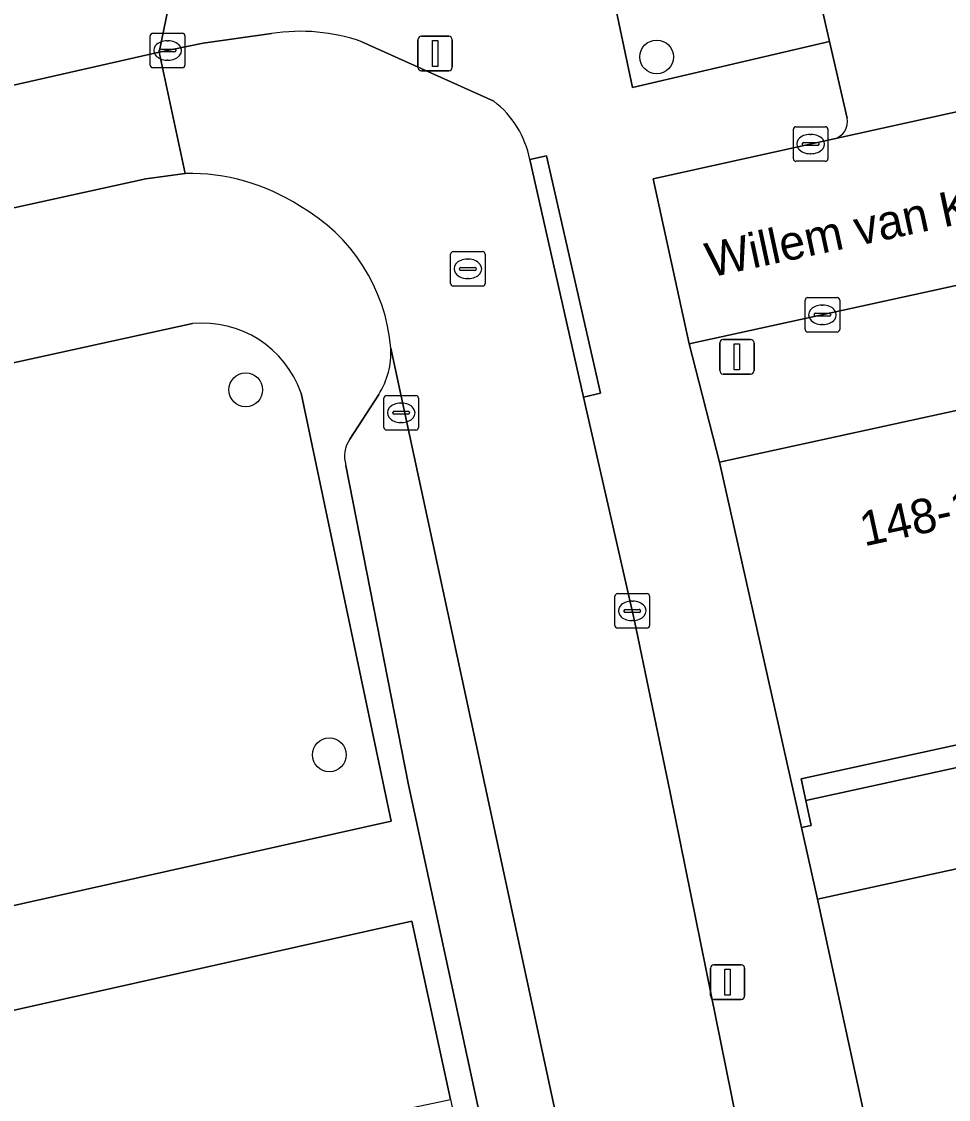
# Model space of a CAD drawing. Extents: x 160030 to 160839, y 385325 to 386450.
# Drawn here: x 160642.62 to 160669.44, y 385785.59 to 385816.78 of the extents above; entities that cross this region are included whole.
import ezdxf

# ---------------------------------------------------------------- set-up
doc = ezdxf.new("R2010")
doc.units = 0
for name, color, linetype in [('IMGEO_Boom', 7, 'Continuous'), ('IMGEO_Groenvoorziening', 7, 'Continuous'), ('IMGEO_Kolk', 7, 'Continuous'), ('IMGEO_Lichtmast', 7, 'Continuous'), ('IMGEO_Openbare_ruimte_label', 7, 'Continuous'), ('IMGEO_Pand', 7, 'Continuous'), ('IMGEO_Pand_nummerreeks', 7, 'Continuous'), ('IMGEO_Parkeervlak_open', 7, 'Continuous'), ('IMGEO_Rijbaan_lokaal_open', 7, 'Continuous'), ('IMGEO_Rioolput', 7, 'Continuous'), ('IMGEO_Voetpad_open', 7, 'Continuous')]:
    doc.layers.add(name, color=color, linetype=linetype)

msp = doc.modelspace()

# ---------------------------------------------------------------- linework, layer by layer
at = {"layer": 'IMGEO_Boom'}
for centre in [(160660.995, 385815.756), (160649.107, 385806.122), (160651.526, 385795.561)]:
    msp.add_circle(centre, 0.489, dxfattribs=at)
at = {"layer": 'IMGEO_Groenvoorziening'}
msp.add_lwpolyline([(160714.088, 385829.13), (160715.082, 385824.201), (160715.313, 385823.055), (160720.027, 385824.103), (160717.705, 385834.896), (160658.869, 385821.63), (160660.3, 385814.871), (160666, 385816.199), (160665.514, 385818.322)], close=True, dxfattribs=at)
for points in [[(160647.564, 385808.039), (160629.407, 385804.056), (160624.051, 385802.814)], [(160622.363, 385799.309), (160627.546, 385787.995), (160633.809, 385789.28), (160653.316, 385793.643), (160650.707, 385806.028)], [(160677.412, 385779.817), (160722.678, 385789.653), (160723.694, 385784.762), (160724.682, 385780.005), (160724.721, 385779.83), (160729.622, 385780.885), (160726.856, 385793.922), (160724.458, 385804.347), (160713.942, 385801.927), (160665.65, 385791.386), (160669.602, 385773.141), (160676.688, 385774.707)], [(160652.559, 385785.062), (160655.035, 385785.583), (160653.909, 385790.747), (160640.551, 385787.76), (160628.775, 385785.314), (160637.433, 385766.658), (160652.572, 385733.759)]]:
    msp.add_lwpolyline(points, dxfattribs=at)
msp.add_arc((160647.856, 385805.034), 3.019, 19.2157, 95.5593, dxfattribs=at)
at = {"layer": 'IMGEO_Kolk'}
for p, q in [((160646.422, 385816.442), (160647.274, 385816.442)), ((160646.347, 385815.516), (160646.347, 385816.368)), ((160646.835, 385816.222), (160646.86, 385816.222)), ((160647.348, 385816.368), (160647.348, 385815.516)), ((160646.606, 385815.936), (160646.606, 385815.948)), ((160647.044, 385815.899), (160646.646, 385815.899)), ((160646.649, 385815.985), (160647.047, 385815.985)), ((160647.09, 385815.948), (160647.09, 385815.936)), ((160647.274, 385815.442), (160646.422, 385815.442)), ((160646.858, 385815.662), (160646.833, 385815.662)), ((160664.95, 385812.809), (160664.95, 385813.661)), ((160665.025, 385813.735), (160665.877, 385813.735)), ((160665.951, 385813.661), (160665.951, 385812.809)), ((160665.252, 385813.278), (160665.65, 385813.278)), ((160665.438, 385813.515), (160665.463, 385813.515)), ((160665.209, 385813.229), (160665.209, 385813.241)), ((160665.647, 385813.192), (160665.249, 385813.192)), ((160665.461, 385812.955), (160665.436, 385812.955)), ((160665.693, 385813.241), (160665.693, 385813.229)), ((160665.877, 385812.735), (160665.025, 385812.735)), ((160665.291, 385807.868), (160665.291, 385808.72)), ((160665.366, 385808.794), (160666.218, 385808.794)), ((160665.779, 385808.574), (160665.804, 385808.574)), ((160666.292, 385808.72), (160666.292, 385807.868)), ((160665.55, 385808.288), (160665.55, 385808.3)), ((160665.593, 385808.337), (160665.991, 385808.337)), ((160666.034, 385808.3), (160666.034, 385808.288)), ((160665.988, 385808.251), (160665.59, 385808.251)), ((160665.802, 385808.014), (160665.777, 385808.014)), ((160666.218, 385807.794), (160665.366, 385807.794)), ((160653.105, 385805.032), (160653.105, 385805.884)), ((160653.18, 385805.958), (160654.032, 385805.958)), ((160654.106, 385805.884), (160654.106, 385805.032)), ((160653.364, 385805.452), (160653.364, 385805.464)), ((160653.407, 385805.501), (160653.805, 385805.501)), ((160653.593, 385805.738), (160653.618, 385805.738)), ((160653.848, 385805.464), (160653.848, 385805.452)), ((160653.802, 385805.415), (160653.404, 385805.415)), ((160653.616, 385805.178), (160653.591, 385805.178)), ((160654.032, 385804.958), (160653.18, 385804.958)), ((160659.789, 385799.299), (160659.789, 385800.151)), ((160659.864, 385800.225), (160660.716, 385800.225)), ((160660.79, 385800.151), (160660.79, 385799.299)), ((160660.277, 385800.005), (160660.302, 385800.005)), ((160660.048, 385799.719), (160660.048, 385799.731)), ((160660.486, 385799.682), (160660.088, 385799.682)), ((160660.091, 385799.768), (160660.489, 385799.768)), ((160660.532, 385799.731), (160660.532, 385799.719)), ((160660.716, 385799.225), (160659.864, 385799.225)), ((160660.3, 385799.445), (160660.275, 385799.445))]:
    msp.add_line(p, q, dxfattribs=at)
for points in [[(160646.422, 385816.442), (160647.274, 385816.442)], [(160646.347, 385815.516), (160646.347, 385816.368)], [(160647.348, 385816.368), (160647.348, 385815.516)], [(160647.274, 385815.442), (160646.422, 385815.442)], [(160664.95, 385812.809), (160664.95, 385813.661)], [(160665.025, 385813.735), (160665.877, 385813.735)], [(160665.951, 385813.661), (160665.951, 385812.809)], [(160665.877, 385812.735), (160665.025, 385812.735)], [(160665.291, 385807.868), (160665.291, 385808.72)], [(160665.366, 385808.794), (160666.218, 385808.794)], [(160666.292, 385808.72), (160666.292, 385807.868)], [(160666.218, 385807.794), (160665.366, 385807.794)], [(160653.105, 385805.032), (160653.105, 385805.884)], [(160653.18, 385805.958), (160654.032, 385805.958)], [(160654.106, 385805.884), (160654.106, 385805.032)], [(160654.032, 385804.958), (160653.18, 385804.958)], [(160659.789, 385799.299), (160659.789, 385800.151)], [(160659.864, 385800.225), (160660.716, 385800.225)], [(160660.79, 385800.151), (160660.79, 385799.299)], [(160660.716, 385799.225), (160659.864, 385799.225)]]:
    msp.add_lwpolyline(points, dxfattribs=at)
for centre, radius, start, end in [((160646.424, 385816.366), 0.0765, 91.552, 178.448), ((160646.424, 385816.366), 0.0765, 91.552, 178.448), ((160647.272, 385816.366), 0.0765, 1.552, 88.448), ((160647.272, 385816.366), 0.0765, 1.552, 88.448), ((160646.646, 385815.945), 0.0403, 85.8775, 175.7526), ((160646.643, 385815.935), 0.0366, 178.938, 274.7102), ((160647.047, 385815.942), 0.043, 264.8664, 352.4533), ((160647.051, 385815.947), 0.0386, 1.7309, 96.639), ((160646.424, 385815.518), 0.0765, 181.552, 268.448), ((160646.424, 385815.518), 0.0765, 181.552, 268.448), ((160647.272, 385815.518), 0.0765, 271.552, 358.448), ((160647.272, 385815.518), 0.0765, 271.552, 358.448), ((160665.027, 385813.659), 0.0765, 91.552, 178.448), ((160665.027, 385813.659), 0.0765, 91.552, 178.448), ((160665.875, 385813.659), 0.0765, 1.552, 88.448), ((160665.875, 385813.659), 0.0765, 1.552, 88.448), ((160665.249, 385813.238), 0.0403, 85.8775, 175.7526), ((160665.654, 385813.24), 0.0386, 1.7309, 96.639), ((160665.246, 385813.228), 0.0366, 178.938, 274.7102), ((160665.65, 385813.235), 0.043, 264.8664, 352.4533), ((160665.027, 385812.811), 0.0765, 181.552, 268.448), ((160665.027, 385812.811), 0.0765, 181.552, 268.448), ((160665.875, 385812.811), 0.0765, 271.552, 358.448), ((160665.875, 385812.811), 0.0765, 271.552, 358.448), ((160665.368, 385808.718), 0.0765, 91.552, 178.448), ((160665.368, 385808.718), 0.0765, 91.552, 178.448), ((160666.216, 385808.718), 0.0765, 1.552, 88.448), ((160666.216, 385808.718), 0.0765, 1.552, 88.448), ((160665.59, 385808.297), 0.0403, 85.8775, 175.7526), ((160665.587, 385808.287), 0.0366, 178.938, 274.7102), ((160665.991, 385808.294), 0.043, 264.8664, 352.4533), ((160665.995, 385808.299), 0.0386, 1.7309, 96.639), ((160665.368, 385807.87), 0.0765, 181.552, 268.448), ((160665.368, 385807.87), 0.0765, 181.552, 268.448), ((160666.216, 385807.87), 0.0765, 271.552, 358.448), ((160666.216, 385807.87), 0.0765, 271.552, 358.448), ((160653.182, 385805.882), 0.0765, 91.552, 178.448), ((160653.182, 385805.882), 0.0765, 91.552, 178.448), ((160654.03, 385805.882), 0.0765, 1.552, 88.448), ((160654.03, 385805.882), 0.0765, 1.552, 88.448), ((160653.404, 385805.461), 0.0403, 85.8775, 175.7526), ((160653.809, 385805.463), 0.0386, 1.7309, 96.639), ((160653.401, 385805.451), 0.0366, 178.938, 274.7102), ((160653.805, 385805.458), 0.043, 264.8664, 352.4533), ((160653.182, 385805.034), 0.0765, 181.552, 268.448), ((160653.182, 385805.034), 0.0765, 181.552, 268.448), ((160654.03, 385805.034), 0.0765, 271.552, 358.448), ((160654.03, 385805.034), 0.0765, 271.552, 358.448), ((160659.866, 385800.149), 0.0765, 91.552, 178.448), ((160659.866, 385800.149), 0.0765, 91.552, 178.448), ((160660.714, 385800.149), 0.0765, 1.552, 88.448), ((160660.714, 385800.149), 0.0765, 1.552, 88.448), ((160660.088, 385799.728), 0.0403, 85.8775, 175.7526), ((160660.085, 385799.718), 0.0366, 178.938, 274.7102), ((160660.489, 385799.725), 0.043, 264.8664, 352.4533), ((160660.493, 385799.73), 0.0386, 1.7309, 96.639), ((160659.866, 385799.301), 0.0765, 181.552, 268.448), ((160659.866, 385799.301), 0.0765, 181.552, 268.448), ((160660.714, 385799.301), 0.0765, 271.552, 358.448), ((160660.714, 385799.301), 0.0765, 271.552, 358.448)]:
    msp.add_arc(centre, radius, start, end, dxfattribs=at)
for centre, major_axis, ratio, start_param, end_param in [((160646.834, 385815.942), (-0.387, 0.002), 0.722429, 4.712389, 7.853982), ((160646.859, 385815.942), (-0.39, 0.002), 0.717154, 1.570796, 4.712389), ((160665.437, 385813.235), (-0.387, 0.002), 0.722429, 4.712389, 7.853982), ((160665.462, 385813.235), (-0.39, 0.002), 0.717154, 1.570796, 4.712389), ((160665.778, 385808.294), (-0.387, 0.002), 0.722429, 4.712389, 7.853982), ((160665.803, 385808.294), (-0.39, 0.002), 0.717154, 1.570796, 4.712389), ((160653.592, 385805.458), (-0.387, 0.002), 0.722429, 4.712389, 7.853982), ((160653.617, 385805.458), (-0.39, 0.002), 0.717154, 1.570796, 4.712389), ((160660.276, 385799.725), (-0.387, 0.002), 0.722429, 4.712389, 7.853982), ((160660.301, 385799.725), (-0.39, 0.002), 0.717154, 1.570796, 4.712389)]:
    msp.add_ellipse(centre, major_axis=major_axis, ratio=ratio, start_param=start_param, end_param=end_param, dxfattribs=at)
at = {"layer": 'IMGEO_Lichtmast'}
for p, q in [((160654.091, 385815.455), (160654.091, 385816.255)), ((160654.091, 385816.255), (160654.091, 385815.455)), ((160654.191, 385816.355), (160654.981, 385816.355)), ((160654.981, 385816.355), (160654.191, 385816.355)), ((160655.081, 385816.255), (160655.081, 385815.455)), ((160655.081, 385815.455), (160655.081, 385816.255)), ((160654.981, 385815.355), (160654.191, 385815.355)), ((160654.191, 385815.355), (160654.981, 385815.355)), ((160662.822, 385806.679), (160662.822, 385807.479)), ((160662.822, 385807.479), (160662.822, 385806.679)), ((160662.922, 385807.579), (160663.712, 385807.579)), ((160663.712, 385807.579), (160662.922, 385807.579)), ((160663.812, 385807.479), (160663.812, 385806.679)), ((160663.812, 385806.679), (160663.812, 385807.479)), ((160663.712, 385806.579), (160662.922, 385806.579)), ((160662.922, 385806.579), (160663.712, 385806.579)), ((160662.551, 385788.582), (160662.551, 385789.382)), ((160662.551, 385789.382), (160662.551, 385788.582)), ((160662.651, 385789.482), (160663.441, 385789.482)), ((160663.441, 385789.482), (160662.651, 385789.482)), ((160663.541, 385789.382), (160663.541, 385788.582)), ((160663.541, 385788.582), (160663.541, 385789.382)), ((160663.441, 385788.482), (160662.651, 385788.482)), ((160662.651, 385788.482), (160663.441, 385788.482))]:
    msp.add_line(p, q, dxfattribs=at)
for points in [[(160654.511, 385816.23), (160654.661, 385816.23), (160654.661, 385815.48), (160654.511, 385815.48), (160654.511, 385816.23)], [(160663.242, 385807.454), (160663.392, 385807.454), (160663.392, 385806.704), (160663.242, 385806.704), (160663.242, 385807.454)], [(160662.971, 385789.357), (160663.121, 385789.357), (160663.121, 385788.607), (160662.971, 385788.607), (160662.971, 385789.357)]]:
    msp.add_lwpolyline(points, dxfattribs=at)
for centre, start, end in [((160654.191, 385816.255), 90, 180), ((160654.191, 385816.255), 90, 180), ((160654.981, 385816.255), 0, 90), ((160654.981, 385816.255), 360, 90), ((160654.191, 385815.455), 180, 270), ((160654.191, 385815.455), 180, 270), ((160654.981, 385815.455), 270, 0), ((160654.981, 385815.455), 270, 0), ((160662.922, 385807.479), 90, 180), ((160662.922, 385807.479), 90, 180), ((160663.712, 385807.479), 0, 90), ((160663.712, 385807.479), 360, 90), ((160662.922, 385806.679), 180, 270), ((160662.922, 385806.679), 180, 270), ((160663.712, 385806.679), 270, 0), ((160663.712, 385806.679), 270, 0), ((160662.651, 385789.382), 90, 180), ((160662.651, 385789.382), 90, 180), ((160663.441, 385789.382), 0, 90), ((160663.441, 385789.382), 360, 90), ((160662.651, 385788.582), 180, 270), ((160662.651, 385788.582), 180, 270), ((160663.441, 385788.582), 270, 0), ((160663.441, 385788.582), 270, 0)]:
    msp.add_arc(centre, 0.1, start, end, dxfattribs=at)
at = {"layer": 'IMGEO_Pand'}
msp.add_lwpolyline([(160665.19, 385793.459), (160665.461, 385793.517), (160665.308, 385794.235), (160665.173, 385794.868), (160682.716, 385798.695), (160682.854, 385798.063), (160683.07, 385797.07), (160683.217, 385797.102), (160680.847, 385807.965), (160662.817, 385804.033)], close=True, dxfattribs=at)
at = {"layer": 'IMGEO_Parkeervlak_open'}
for points in [[(160666.128, 385813.384), (160715.082, 385824.201), (160714.088, 385829.13), (160665.514, 385818.322), (160666, 385816.199), (160666.508, 385813.984)], [(160667.025, 385743.6), (160666.952, 385743.95), (160653.307, 385807.326)], [(160652.954, 385805.988), (160652.12, 385804.694)], [(160652.005, 385803.937), (160653.814, 385794.688), (160663.464, 385750), (160664.262, 385746.326)]]:
    msp.add_lwpolyline(points, dxfattribs=at)
for centre, radius, start, end in [((160665.992, 385813.891), 0.525, 285.056, 10.2491), ((160651.034, 385807.21), 2.276, 327.5224, 2.9188), ((160652.837, 385804.198), 0.872, 145.3196, 197.4042)]:
    msp.add_arc(centre, radius, start, end, dxfattribs=at)
at = {"layer": 'IMGEO_Rijbaan_lokaal_open'}
for points in [[(160698.097, 385815.344), (160706.982, 385817.283), (160716.077, 385819.268), (160715.313, 385823.055), (160715.082, 385824.201), (160666.128, 385813.384), (160660.893, 385812.227), (160661.934, 385807.453), (160671.068, 385809.446), (160680.119, 385811.421), (160689.14, 385813.39)], [(160640.679, 385814.552), (160641.423, 385811.175), (160646.214, 385812.226), (160647.359, 385812.385), (160646.6, 385815.891)]]:
    msp.add_lwpolyline(points, close=True, dxfattribs=at)
for points in [[(160649.855, 385816.432), (160647.876, 385816.152), (160646.6, 385815.891), (160647.359, 385812.385)], [(160656.286, 385814.474), (160652.468, 385816.196)], [(160663.304, 385784.993), (160661.382, 385794.471), (160660.354, 385799.436), (160658.884, 385805.914), (160657.325, 385812.786)], [(160653.307, 385807.326), (160666.952, 385743.95), (160667.025, 385743.6), (160668.32, 385738.2)]]:
    msp.add_lwpolyline(points, dxfattribs=at)
for centre, radius, start, end in [((160650.69, 385811.092), 5.405, 70.7928, 98.8856), ((160654.606, 385812.276), 2.766, 10.6178, 52.6086), ((160647.471, 385806.51), 5.876, 57.0873, 91.0952), ((160648.095, 385806.887), 5.23, 4.8127, 60.5859)]:
    msp.add_arc(centre, radius, start, end, dxfattribs=at)
at = {"layer": 'IMGEO_Rioolput'}
for p, q in [((160655.033, 385809.197), (160655.033, 385810.049)), ((160655.108, 385810.123), (160655.96, 385810.123)), ((160655.521, 385809.903), (160655.546, 385809.903)), ((160656.034, 385810.049), (160656.034, 385809.197)), ((160655.292, 385809.617), (160655.292, 385809.629)), ((160655.73, 385809.58), (160655.332, 385809.58)), ((160655.335, 385809.666), (160655.733, 385809.666)), ((160655.776, 385809.629), (160655.776, 385809.617)), ((160655.544, 385809.343), (160655.519, 385809.343)), ((160655.96, 385809.123), (160655.108, 385809.123))]:
    msp.add_line(p, q, dxfattribs=at)
for points in [[(160655.033, 385809.197), (160655.033, 385810.049)], [(160655.108, 385810.123), (160655.96, 385810.123)], [(160656.034, 385810.049), (160656.034, 385809.197)], [(160655.96, 385809.123), (160655.108, 385809.123)]]:
    msp.add_lwpolyline(points, dxfattribs=at)
for centre, radius, start, end in [((160655.11, 385810.047), 0.0765, 91.552, 178.448), ((160655.11, 385810.047), 0.0765, 91.552, 178.448), ((160655.958, 385810.047), 0.0765, 1.552, 88.448), ((160655.958, 385810.047), 0.0765, 1.552, 88.448), ((160655.332, 385809.626), 0.0403, 85.8775, 175.7526), ((160655.329, 385809.616), 0.0366, 178.938, 274.7102), ((160655.733, 385809.623), 0.043, 264.8664, 352.4533), ((160655.737, 385809.628), 0.0386, 1.7309, 96.639), ((160655.11, 385809.199), 0.0765, 181.552, 268.448), ((160655.11, 385809.199), 0.0765, 181.552, 268.448), ((160655.958, 385809.199), 0.0765, 271.552, 358.448), ((160655.958, 385809.199), 0.0765, 271.552, 358.448)]:
    msp.add_arc(centre, radius, start, end, dxfattribs=at)
for centre, major_axis, ratio, start_param, end_param in [((160655.52, 385809.623), (-0.387, 0.002), 0.722429, 4.712389, 7.853982), ((160655.545, 385809.623), (-0.39, 0.002), 0.717154, 1.570796, 4.712389)]:
    msp.add_ellipse(centre, major_axis=major_axis, ratio=ratio, start_param=start_param, end_param=end_param, dxfattribs=at)
at = {"layer": 'IMGEO_Voetpad_open'}
for points in [[(160637.092, 385851.736), (160634.649, 385863.282), (160632.742, 385872.299), (160632.21, 385875.088), (160629.316, 385874.508), (160631.321, 385864.631), (160632.478, 385859.677), (160632.488, 385859.634), (160632.632, 385858.869), (160636.213, 385842.456), (160640.43, 385823.13), (160637.627, 385822.518), (160637.74, 385822.046), (160638.904, 385817.087), (160639.552, 385814.326), (160640.679, 385814.552), (160646.6, 385815.891), (160647.254, 385819.037)], [(160666.508, 385813.984), (160666, 385816.199), (160660.3, 385814.871), (160658.869, 385821.63), (160647.569, 385819.107), (160647.254, 385819.037), (160646.6, 385815.891), (160647.876, 385816.152), (160649.855, 385816.432)], [(160652.468, 385816.196), (160656.286, 385814.474)], [(160682.511, 385713.385), (160682.177, 385714.942), (160679.807, 385725.753), (160679.113, 385729.182), (160678.026, 385734.12), (160674.586, 385750), (160674.065, 385752.406), (160673.77, 385753.939), (160671.404, 385764.737), (160670.708, 385768.212), (160669.602, 385773.141), (160665.65, 385791.386), (160665.19, 385793.459), (160662.817, 385804.033), (160661.934, 385807.453), (160660.893, 385812.227), (160666.128, 385813.384)], [(160657.325, 385812.786), (160657.812, 385812.897), (160659.371, 385806.025), (160658.884, 385805.914), (160660.354, 385799.436), (160661.382, 385794.471), (160663.304, 385784.993)], [(160647.359, 385812.385), (160646.214, 385812.226), (160641.423, 385811.175), (160640.68, 385811.023)], [(160628.163, 385808.283), (160625.038, 385807.631), (160623.855, 385807.363), (160622.872, 385807.118), (160624.051, 385802.814), (160629.407, 385804.056), (160647.564, 385808.039)], [(160650.707, 385806.028), (160653.316, 385793.643), (160633.809, 385789.28), (160627.546, 385787.995), (160628.775, 385785.314), (160640.551, 385787.76), (160653.909, 385790.747), (160655.035, 385785.583), (160662.79, 385750), (160665.539, 385737.339)], [(160652.12, 385804.694), (160652.954, 385805.988)], [(160664.262, 385746.326), (160663.464, 385750), (160653.814, 385794.688), (160652.005, 385803.937)]]:
    msp.add_lwpolyline(points, dxfattribs=at)
for points in [[(160716.995, 385815.715), (160721.721, 385816.766), (160720.027, 385824.103), (160715.313, 385823.055), (160716.077, 385819.268), (160716.184, 385818.78), (160707.089, 385816.795), (160706.982, 385817.283), (160698.097, 385815.344), (160698.204, 385814.856), (160689.247, 385812.902), (160689.14, 385813.39), (160680.119, 385811.421), (160680.226, 385810.933), (160671.175, 385808.958), (160671.068, 385809.446), (160661.934, 385807.453), (160662.817, 385804.033), (160680.847, 385807.965), (160698.798, 385811.88)], [(160658.884, 385805.914), (160659.371, 385806.025), (160657.812, 385812.897), (160657.325, 385812.786)], [(160713.942, 385801.927), (160724.458, 385804.347), (160724.047, 385806.305), (160719.266, 385805.301), (160719.337, 385804.975), (160718.935, 385804.887), (160718.718, 385805.883), (160701.071, 385802.07), (160701.293, 385801.054), (160701.165, 385801.026), (160701.038, 385800.998), (160700.825, 385801.976), (160683.146, 385798.127), (160683.363, 385797.134), (160683.217, 385797.102), (160683.07, 385797.07), (160682.854, 385798.063), (160665.308, 385794.235), (160665.461, 385793.517), (160665.19, 385793.459), (160665.65, 385791.386)], [(160682.854, 385798.063), (160682.716, 385798.695), (160665.173, 385794.868), (160665.308, 385794.235)]]:
    msp.add_lwpolyline(points, close=True, dxfattribs=at)
for centre, radius, start, end in [((160650.69, 385811.092), 5.405, 70.7928, 98.8856), ((160654.606, 385812.276), 2.766, 10.6178, 52.6086), ((160665.992, 385813.891), 0.525, 285.056, 10.2491), ((160647.471, 385806.51), 5.876, 57.0873, 91.0952), ((160648.095, 385806.887), 5.23, 4.8127, 60.5859), ((160647.856, 385805.034), 3.019, 19.2157, 95.5593), ((160651.034, 385807.21), 2.276, 327.5224, 2.9188), ((160652.837, 385804.198), 0.872, 145.3196, 197.4042)]:
    msp.add_arc(centre, radius, start, end, dxfattribs=at)

# ---------------------------------------------------------------- texts
at = {"layer": 'IMGEO_Openbare_ruimte_label'}
msp.add_text('Willem van Kesselstraat', height=1, rotation=12.1188, dxfattribs=at).set_placement((160662.539, 385809.369))
at = {"layer": 'IMGEO_Pand_nummerreeks'}
msp.add_text('148-158/G02', height=1, rotation=12.3034, dxfattribs=at).set_placement((160666.998, 385801.588))

doc.saveas('drawing.dxf')
